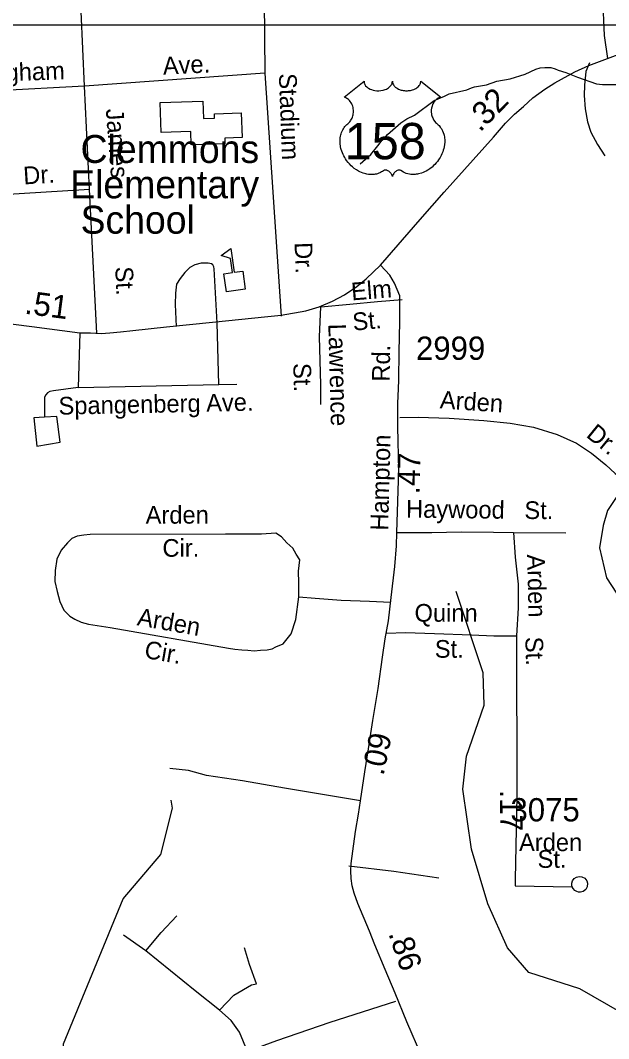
# Model space of a CAD drawing. Extents: x 1547597 to 1699558, y 810033 to 920809.
# Drawn here: x 1592009 to 1595166, y 825864 to 831332 of the extents above; entities that cross this region are included whole.
import ezdxf

# ---------------------------------------------------------------- set-up
doc = ezdxf.new("R2010")
doc.units = 0
for name, color, linetype in [('Exist Cultural Educational Facility Elementary CELL', 7, 'Continuous'), ('Exist Cultural Educational Facility Elementary Label', 7, 'Continuous'), ('Exist Cultural Warehouse Building Footprint', 7, 'Continuous'), ('Exist Hydrographic Creek Single Shore', 7, 'Continuous'), ('Exist Hydrographic Misc Water Feature', 7, 'Continuous'), ('Exist Road Non-System Type 51', 7, 'Continuous'), ('Exist Road Non-System Type 51 Label', 7, 'Continuous'), ('Exist Road Primary US Attributed', 7, 'Continuous'), ('Exist Road Primary US Mileage Hundredths English Label', 7, 'Continuous'), ('Exist Road Primary US Shield CELL', 7, 'Continuous'), ('Exist Road Primary US Shield Number Label', 7, 'Continuous'), ('Exist Road Primary US UnDivided 4 Lane Attributed', 7, 'Continuous'), ('Exist Road Secondary Mileage Hundredths English Label', 7, 'Continuous'), ('Exist Road Secondary Type 51 Attributed', 7, 'Continuous'), ('Exist Road Secondary Type 51 Label', 7, 'Continuous'), ('Exist Road Secondary Type 51 Number Label', 7, 'Continuous'), ('Map Preparation Inset Cut Line', 7, 'Continuous')]:
    doc.layers.add(name, color=color, linetype=linetype)

msp = doc.modelspace()

# ---------------------------------------------------------------- linework, layer by layer
at = {"layer": 'Exist Cultural Educational Facility Elementary CELL'}
msp.add_lwpolyline([(1593115.8, 829874.4), (1593101.9, 829971.3), (1593147.5, 829977.8), (1593136.8, 830052.2), (1593086.8, 830069.5), (1593138.8, 830106.4), (1593157, 829979.2), (1593202.5, 829985.7), (1593216.4, 829888.8)], close=True, dxfattribs=at)
at = {"layer": 'Exist Cultural Warehouse Building Footprint'}
msp.add_lwpolyline([(1592758.6, 830890.6), (1592988.7, 830898.5), (1592991.9, 830804.6), (1593051.5, 830806.7), (1593050.6, 830830.3), (1593194.9, 830835.3), (1593199.5, 830702.8), (1593106.1, 830699.5), (1593107.1, 830669.2), (1592925.9, 830662.9), (1592923.4, 830734.8), (1592764.2, 830729.3)], close=True, dxfattribs=at)
at = {"layer": 'Exist Hydrographic Creek Single Shore'}
msp.add_lwpolyline([(1599148.6, 827468.1), (1599130.7, 827383.1), (1598893.6, 827085.9), (1598450.6, 827019.4), (1598373, 826911), (1597968.6, 826558.9), (1597775.8, 826410), (1597490.3, 826184.3), (1597347.3, 826111.7), (1596877.3, 825951.8), (1596099.6, 825773.7), (1595674.6, 825788.9), (1595550.7, 825820.9), (1595012.6, 826130.5), (1594738.6, 826218.2), (1594623.6, 826351.8), (1594518.6, 826587), (1594430.6, 826880.9), (1594384.6, 827203.6), (1594403.6, 827380.4), (1594498.6, 827654.3), (1594492.6, 827828.4), (1594348.6, 828264.6)], dxfattribs=at)
at = {"layer": 'Exist Hydrographic Misc Water Feature'}
for points in [[(1593833, 830560.7), (1593889.7, 830611.9), (1593928.3, 830657.3), (1593950.7, 830689), (1593964.9, 830700.8), (1593979.1, 830718.6), (1594051.9, 830781.6), (1594084.2, 830803.1), (1594124.4, 830822.5), (1594229.4, 830901.1), (1594285.7, 830924.3), (1594309.9, 830937.9), (1594406.2, 830958.6), (1594430.3, 830970.2), (1594446.3, 830974), (1594510.4, 830985.2), (1594566.6, 831004.3), (1594638.8, 831017.3), (1594719.1, 831042.2), (1594775.5, 831069.4), (1594799.5, 831077.1), (1594823.5, 831078.8), (1594855.5, 831078.3), (1594879.4, 831072), (1594895.3, 831063.7), (1594937, 831051.2), (1594998.7, 831026.3), (1595102.2, 830990.9), (1595134.1, 830986.4), (1595206.1, 830987.5)], [(1588265.6, 824215.6), (1588439.6, 824172.6), (1588686.5, 823960.8), (1588851.6, 823855.7), (1588974.5, 823722), (1589236.6, 823335.8), (1589474.6, 823114.3), (1589822.6, 822976), (1590073.6, 823007), (1590283.6, 823094.6), (1590426.6, 823200.1), (1590631.6, 823540.6), (1590813.5, 824035.9), (1590899.6, 824201.6), (1591102.6, 824417.4), (1591413.6, 824562.2), (1591808.6, 824774), (1592129.6, 825086), (1592206.6, 825242), (1592240.6, 825835.5), (1592560.6, 826613.5), (1592763.6, 826852.3), (1592825.6, 827100.6), (1592817.6, 827143.4)]]:
    msp.add_lwpolyline(points, dxfattribs=at)
at = {"layer": 'Exist Road Non-System Type 51'}
for p, q in [((1593317.5, 831440.6), (1593320.6, 831047.3)), ((1592354.1, 830977.7), (1592335.6, 831379.2)), ((1593320.6, 831047.3), (1592354.1, 830977.7)), ((1593320.6, 831047.3), (1593408.5, 829743.9)), ((1592354.1, 830977.7), (1591846.5, 830952)), ((1592380.8, 830422.8), (1592354.1, 830977.7)), ((1592380.8, 830422.8), (1591708.3, 830381.7)), ((1592419.4, 829652), (1592380.8, 830422.8)), ((1593074.3, 829375.5), (1593065, 829707.8)), ((1592327.9, 829654.5), (1592319.8, 829360.3)), ((1592319.8, 829360.3), (1593074.3, 829375.5)), ((1593074.3, 829375.5), (1593170.4, 829378.1)), ((1594656.2, 828582.1), (1594936, 828579.1))]:
    msp.add_line(p, q, dxfattribs=at)
for points in [[(1595064, 831104.1), (1595043.4, 831057.1), (1595036.3, 830983.2), (1595034.6, 830927.6), (1595040.7, 830857.3), (1595053.9, 830786.8), (1595071, 830730.8), (1595106.1, 830664.4), (1595145.3, 830604)], [(1593065, 829707.8), (1593049.3, 829998.1), (1593047.5, 830008.2), (1593041.5, 830018.3), (1593035.6, 830024.4), (1593017.7, 830028.6), (1592979.7, 830027.2), (1592945.5, 830019.6), (1592919.4, 830004), (1592891, 829978.5), (1592866.5, 829944.8), (1592847.9, 829915), (1592841.3, 829867.1), (1592840.5, 829805), (1592844.7, 829686.9)], [(1593621.6, 829268.2), (1593620.9, 829376.2), (1593614.3, 829632.1), (1593622.4, 829794)], [(1593622.4, 829794), (1593776.6, 829807.9), (1593926.5, 829822.1), (1594058.4, 829832.4)], [(1592319.8, 829360.3), (1592187.4, 829342.4), (1592167.3, 829338.6), (1592155.3, 829330.8), (1592145.1, 829320.8), (1592138.8, 829309), (1592138.7, 829293), (1592139.3, 829200.9)], [(1592139.3, 829200.9), (1592081.2, 829197.9), (1592097.1, 829045.5), (1592223.4, 829065.7), (1592205.4, 829204), (1592139.3, 829200.9)], [(1594046.2, 829198.9), (1594144.1, 829201.5), (1594309.9, 829195.6), (1594497.5, 829183.2), (1594637.1, 829169.3), (1594762.7, 829147.8), (1594890, 829108.2), (1594993.3, 829060.8), (1595074.5, 829007.8), (1595151.6, 828945), (1595200.9, 828898.3), (1595262.2, 828853.5)], [(1595262.2, 828853.5), (1595160.4, 828700.1), (1595136.4, 828618.8), (1595118.3, 828498.4), (1595154.4, 828338.8), (1595235.7, 828215.4), (1595298.8, 828170.2), (1595377, 828155.2), (1595443.2, 828158.2), (1595503.4, 828158.2), (1595533.5, 828143.1), (1595545.5, 828110), (1595560.5, 828031.7), (1595563.6, 827995.6), (1595575.6, 827971.5), (1595759.1, 827757.8)], [(1593504.5, 828236.5), (1593503.7, 828311.2), (1593501.7, 828373.7), (1593508.6, 828434.7), (1593490.2, 828465.2), (1593472.1, 828497.4), (1593439.8, 828526.5), (1593411.3, 828559.1), (1593381.1, 828577.2), (1593303.5, 828572.8), (1593240.6, 828572.5), (1593110.5, 828572.5), (1592384.3, 828571), (1592350.2, 828567.5), (1592314.1, 828562), (1592285.8, 828548.4), (1592261.5, 828526.7), (1592228.9, 828487.1), (1592204.3, 828437.6), (1592195.3, 828377.5), (1592194.5, 828317.5), (1592205.8, 828265.5), (1592220.9, 828211.1), (1592242.2, 828164.9), (1592273.8, 828132.4), (1592301.7, 828116), (1592335.3, 828099.5), (1592375.3, 828088.9), (1592491.1, 828071.2), (1593125.8, 827959.9), (1593159.7, 827955.4), (1593197.6, 827951), (1593230.5, 827949.3), (1593263.6, 827945.9), (1593297.6, 827949.4), (1593333.5, 827950.6), (1593360.6, 827956.8), (1593379.7, 827968.1), (1593419, 827984), (1593462.9, 828036.5), (1593487, 828115.1), (1593504.5, 828236.5)], [(1594030.5, 828582.1), (1594217, 828582.1), (1594374.2, 828585.8), (1594547.9, 828583.6), (1594656.2, 828582.1)], [(1594656.2, 828582.1), (1594665.2, 828449.8), (1594680.3, 828303.7), (1594680.3, 828177.3), (1594671.3, 828026.7)], [(1593504.5, 828236.5), (1593591.4, 828228.3), (1593730.3, 828218.3), (1593883, 828212.2), (1593996.3, 828206.7)], [(1593973.4, 828041.8), (1594075.7, 828044.8), (1594232, 828039), (1594430.6, 828032.8), (1594551, 828026.7), (1594671.3, 828026.7)], [(1594671.3, 828026.7), (1594674.4, 827166.2), (1594665.4, 826719.5), (1594665.4, 826683.4), (1594971.6, 826678.6)], [(1593835.3, 827140.8), (1593426.4, 827207.7), (1593201, 827247.9), (1593008, 827276.6), (1592912.4, 827303.3), (1592810.8, 827315)], [(1593771.8, 826790.6), (1594014.3, 826762.8), (1594254.6, 826727.2)], [(1594971.6, 826678.6), (1594969.2, 826687.8), (1594969, 826698.6), (1594972.9, 826710.4), (1594982.3, 826723.4), (1594994.7, 826731.3), (1595008.4, 826734.7), (1595023.3, 826733.2), (1595038.8, 826724.6), (1595048.9, 826711.4), (1595053, 826697.7), (1595051.5, 826679.4), (1595043.6, 826664.9), (1595029.6, 826654.4), (1595015.5, 826650.7), (1595005.5, 826650.5), (1594995.1, 826653.7), (1594984.8, 826659.7), (1594975.8, 826670.3), (1594971.6, 826678.6)], [(1592683.2, 826335.3), (1592765, 826433.6), (1592849.6, 826523.7)], [(1592683.2, 826335.3), (1592563.1, 826420)], [(1593277.3, 826157.9), (1593239.1, 826261.7), (1593211.8, 826351.8)], [(1593078.1, 826015.8), (1592947.9, 826119.5), (1592683.2, 826335.3)], [(1593078.1, 826015.8), (1593154.5, 826097.8), (1593250, 826152.4), (1593277.3, 826157.9)], [(1594022.3, 826062.3), (1593670.3, 825950.3), (1593383.8, 825851.9), (1593228.2, 825794.6)], [(1593228.2, 825794.6), (1593184.5, 825898.4), (1593140.9, 825961.2), (1593078.1, 826015.8)]]:
    msp.add_lwpolyline(points, dxfattribs=at)
at = {"layer": 'Exist Road Primary US Attributed'}
for points in [[(1593336.8, 829740.6), (1593408.1, 829747.9), (1593542.1, 829771.2), (1593612.7, 829792.7), (1593684.7, 829823.5), (1593748.1, 829857), (1593815.1, 829901.8), (1593865.8, 829943.7), (1593942.9, 830016.6)], [(1591332.3, 829566.7), (1591424.7, 829588.7), (1591495.4, 829604.7), (1591841.1, 829697.2), (1591888.3, 829702.3), (1591972.9, 829701), (1592070.7, 829688.4), (1592327.9, 829654.5), (1592386, 829653.6), (1592441.9, 829650.8), (1592488.5, 829654.2), (1592547, 829659.6), (1592612.3, 829666.4), (1592794.2, 829685.2), (1593040.9, 829710.1), (1593336.8, 829740.6)]]:
    msp.add_lwpolyline(points, dxfattribs=at)
at = {"layer": 'Exist Road Primary US Shield CELL'}
msp.add_lwpolyline([(1593853.7, 831004.5), (1593853.9, 831000.1), (1593855, 830994.9), (1593855.8, 830992.2), (1593858.3, 830987), (1593862.3, 830980.9), (1593867.9, 830975), (1593874.3, 830969.8), (1593878.5, 830967), (1593885.8, 830963.1), (1593894, 830959.7), (1593903.2, 830957), (1593912.5, 830955.1), (1593922.7, 830954), (1593932.8, 830953.8), (1593943.8, 830954.6), (1593955.8, 830957), (1593961.4, 830958.4), (1593967.6, 830960.5), (1593973.4, 830962.9), (1593979.7, 830966.3), (1593984.8, 830969.6), (1593988.8, 830972.5), (1593994.5, 830977.9), (1593998.9, 830983.5), (1594000.8, 830986.6), (1594002.5, 830989.6), (1594004.7, 830996), (1594005.3, 830998.8), (1594005.8, 831004.7), (1594006.1, 830999.8), (1594006.6, 830996.7), (1594007.4, 830993.7), (1594008.7, 830990.5), (1594011, 830986), (1594013.5, 830982.2), (1594018.2, 830976.6), (1594021.2, 830973.8), (1594023.9, 830971.6), (1594031.1, 830966.7), (1594039.5, 830962.4), (1594043.7, 830960.6), (1594047.9, 830959.1), (1594053.3, 830957.5), (1594058.9, 830956.1), (1594064.4, 830955.2), (1594070.1, 830954.4), (1594075.9, 830953.9), (1594080.6, 830953.8), (1594086.3, 830953.9), (1594091.7, 830954.2), (1594097.1, 830954.8), (1594103.2, 830955.8), (1594108, 830956.9), (1594114.4, 830958.6), (1594120.2, 830960.7), (1594125.3, 830962.9), (1594131.9, 830966.3), (1594137.2, 830969.6), (1594141.1, 830972.8), (1594145.7, 830977), (1594150.1, 830982.1), (1594152.7, 830985.8), (1594154.5, 830989.7), (1594156.2, 830993.7), (1594157.2, 830998), (1594157.7, 831001.7), (1594157.8, 831004.8), (1594264.1, 830920.2), (1594261.6, 830919.2), (1594255.8, 830916.4), (1594251.3, 830913.7), (1594244, 830908.5), (1594240.8, 830905.7), (1594237.7, 830902.8), (1594234.8, 830899.6), (1594232.2, 830896.7), (1594229.2, 830892.4), (1594226.4, 830888.1), (1594223.7, 830883.4), (1594221.7, 830879.3), (1594218.5, 830870.8), (1594216.9, 830865.4), (1594215.9, 830860.8), (1594214.6, 830851.3), (1594214.3, 830846.8), (1594214.3, 830842.3), (1594214.6, 830837.6), (1594215, 830833.1), (1594215.8, 830828.4), (1594216.6, 830824.3), (1594217.9, 830819.2), (1594219.8, 830813.3), (1594222.1, 830807.6), (1594227, 830798.3), (1594233.2, 830788.9), (1594237.7, 830783.6), (1594242.1, 830779.1), (1594248.6, 830773.6), (1594252.2, 830770.4), (1594256.3, 830766.4), (1594262.9, 830758.6), (1594265.6, 830755), (1594268.3, 830750.9), (1594270.8, 830746.7), (1594273.4, 830742.2), (1594275.4, 830738.2), (1594279.1, 830729.1), (1594281.8, 830720.3), (1594283.1, 830715.6), (1594285.1, 830705.2), (1594285.8, 830700), (1594286.6, 830689.9), (1594286.7, 830677.6), (1594285.7, 830665.9), (1594283.5, 830652.3), (1594281.7, 830644.1), (1594278.9, 830634.6), (1594276.2, 830626.4), (1594271.3, 830614.3), (1594267, 830605.5), (1594261.5, 830595.2), (1594257.6, 830588.9), (1594253.2, 830582.3), (1594247.6, 830574.6), (1594241.1, 830566.5), (1594233.2, 830557.9), (1594226.9, 830551.5), (1594218.6, 830544.1), (1594213.6, 830540), (1594206.4, 830534.6), (1594196.6, 830528), (1594187, 830522.4), (1594178.7, 830518.2), (1594171.5, 830515.1), (1594162, 830511.5), (1594146.4, 830507.2), (1594140.6, 830506), (1594133.9, 830505), (1594127.5, 830504.4), (1594121.4, 830504), (1594113.1, 830504), (1594104.9, 830504.6), (1594097.1, 830505.7), (1594089, 830507.4), (1594080.5, 830509.9), (1594072.8, 830513), (1594065, 830516.8), (1594051.9, 830525.1), (1594048.1, 830527.1), (1594046, 830527.7), (1594040.9, 830527.9), (1594036.1, 830526.9), (1594031.2, 830525), (1594028.3, 830523.4), (1594024.3, 830520.8), (1594021.3, 830518.4), (1594017.7, 830515), (1594015.2, 830512.1), (1594013.3, 830509.8), (1594009.5, 830504), (1594008.2, 830501.2), (1594006.9, 830497.6), (1594005.6, 830492.4), (1594004, 830499), (1594002, 830503.4), (1593999.8, 830507.2), (1593997.4, 830510.5), (1593993.7, 830514.8), (1593990.4, 830518), (1593986.4, 830521.3), (1593982.1, 830523.8), (1593978.7, 830525.6), (1593975.5, 830526.8), (1593971.7, 830527.7), (1593968.6, 830528), (1593966, 830527.9), (1593962.4, 830527.1), (1593957.6, 830523.6), (1593953.1, 830520.5), (1593948.1, 830517.4), (1593942.2, 830514.3), (1593937.9, 830512.3), (1593932.8, 830510.3), (1593926.7, 830508.3), (1593920.2, 830506.6), (1593913.5, 830505.2), (1593907.6, 830504.3), (1593901.2, 830503.7), (1593895.5, 830503.5), (1593889.6, 830503.6), (1593884, 830504), (1593877.5, 830504.6), (1593869.5, 830505.8), (1593862.8, 830507.3), (1593855.8, 830509.2), (1593848.6, 830511.5), (1593840.9, 830514.4), (1593831.2, 830518.6), (1593824.5, 830522.1), (1593813.9, 830528.2), (1593801.4, 830536.8), (1593792.1, 830544.4), (1593785.2, 830550.6), (1593775.1, 830560.9), (1593769.2, 830567.6), (1593759.8, 830579.7), (1593753.9, 830588.4), (1593750, 830594.8), (1593744.4, 830605.1), (1593741.3, 830611.6), (1593737.2, 830621), (1593734.1, 830629.6), (1593731.4, 830637.7), (1593730, 830643), (1593728, 830652.1), (1593726.8, 830658.5), (1593725.6, 830667.4), (1593724.9, 830676.7), (1593724.8, 830685.3), (1593725, 830692.5), (1593725.8, 830700.9), (1593727.3, 830709.7), (1593729, 830717.3), (1593730.5, 830722.8), (1593732.8, 830729.4), (1593735.7, 830736.8), (1593739.3, 830743.8), (1593742.6, 830749.7), (1593746.8, 830755.9), (1593751, 830761.3), (1593756.4, 830767.2), (1593762, 830772.6), (1593767.2, 830776.8), (1593773.4, 830782.8), (1593776.6, 830786.5), (1593780.4, 830791.5), (1593783.5, 830796.2), (1593786, 830800.5), (1593789.2, 830806.7), (1593791.1, 830811.3), (1593793.6, 830818.5), (1593794.8, 830823.5), (1593796.1, 830830), (1593796.9, 830836.1), (1593797.2, 830843.7), (1593797, 830849.9), (1593796.2, 830857.3), (1593794.8, 830864.3), (1593793.1, 830870.5), (1593790.5, 830877.5), (1593788.1, 830882.7), (1593784, 830889.6), (1593779.5, 830896.1), (1593774.8, 830901.4), (1593770.1, 830906.1), (1593765.6, 830909.6), (1593761.3, 830912.7), (1593755.9, 830915.9), (1593750.7, 830918.5), (1593747.4, 830919.8)], close=True, dxfattribs=at)
at = {"layer": 'Exist Road Primary US UnDivided 4 Lane Attributed'}
for points in [[(1595160.7, 831126.3), (1595280.8, 831172.1)], [(1593942.9, 830016.6), (1594154.8, 830263.2), (1594283.9, 830409.6), (1594548.1, 830703.9), (1594613.8, 830779), (1594661.3, 830827.5), (1594708.9, 830869.8), (1594760, 830914.9), (1594824.8, 830961.7), (1594877.7, 830995.9), (1594985.5, 831055.4), (1595060.2, 831089), (1595160.7, 831126.3)]]:
    msp.add_lwpolyline(points, dxfattribs=at)
at = {"layer": 'Exist Road Secondary Type 51 Attributed'}
for points in [[(1595133.8, 831456.9), (1595143.3, 831250.4), (1595160.7, 831126.3)], [(1594163, 825768.2), (1594083.8, 825954), (1594021.4, 826107.8), (1593967.6, 826234), (1593912.1, 826367), (1593882.9, 826440.5), (1593820.3, 826588.5), (1593801.2, 826644.4), (1593790.6, 826683.6), (1593785.1, 826723.8), (1593783.6, 826764.5), (1593784.6, 826804.8), (1593792.9, 826870.4), (1593808, 826976.5), (1593823.5, 827068.3), (1593835.3, 827140.8), (1593858.1, 827296.1), (1593878, 827420.5), (1593901, 827572.3), (1593929.4, 827743.3), (1593952.8, 827912.8), (1593967.9, 828010.3), (1593984.7, 828106.9), (1593999.3, 828233.2), (1594018.1, 828399), (1594027.2, 828509.5), (1594030.5, 828582.1), (1594040.5, 828917.1), (1594034.8, 829148.7), (1594035.3, 829276), (1594038, 829352.1), (1594040.9, 829400.7), (1594042.9, 829550.8), (1594045.6, 829713.2), (1594045, 829853.1), (1594017.8, 829921.3), (1593992.3, 829963.8), (1593942.9, 830016.6)]]:
    msp.add_lwpolyline(points, dxfattribs=at)
at = {"layer": 'Map Preparation Inset Cut Line'}
for points in [[(1633724, 874749.3), (1571208, 874749.3), (1571208, 831307.2), (1633724, 831307.2)], [(1575502.6, 831307.2), (1641328.6, 831307.2), (1641328.6, 811336.3), (1575502.6, 811336.3)]]:
    msp.add_lwpolyline(points, close=True, dxfattribs=at)

# ---------------------------------------------------------------- texts
at = {"layer": 'Exist Cultural Educational Facility Elementary Label'}
for s, p in [(' Clemmons ', (1592276.5, 830566)), ('Elementary', (1592276.5, 830376)), (' School', (1592276.5, 830186))]:
    msp.add_text(s, height=150, dxfattribs=at).set_placement(p)
at = {"layer": 'Exist Road Non-System Type 51 Label'}
for s, rotation, p in [('Bingham', 2.0156, (1591747.9, 830997.8)), ('Ave.', 2.8823, (1592775.8, 831039.6)), ('Stadium', 272.1489, (1593396.5, 831045.8)), ('James', 274.4302, (1592467.5, 830854.9)), ('Dr.', 3.4966, (1592027.3, 830450.5)), ('Dr.', 272.1489, (1593480.6, 830138.7)), ('St.', 272.4164, (1592518.3, 830008.1)), ('Elm', 4.4794, (1593788.1, 829827.6)), ('St.', 5.3977, (1593796, 829664.9)), ('Lawrence', 271.4807, (1593661.8, 829701.6)), ('St.', 271.4807, (1593473.7, 829490.5)), ('Spangenberg', 1.1541, (1592214.8, 829214)), ('Ave.', 1.5488, (1593007.4, 829229.5)), ('Arden', 356.2158, (1594258.6, 829248.3)), ('Dr.', 320.8604, (1595040.9, 829098.5)), ('Haywood', 359.2997, (1594078.7, 828661.8)), ('Arden', 0.1183, (1592681.6, 828628.6)), ('St.', 359.7078, (1594714.2, 828654.1)), ('Cir.', 0.1183, (1592771.7, 828451)), ('Arden', 271.3238, (1594728.9, 828463.3)), ('Arden', 350.0539, (1592631.8, 828084)), ('Quinn', 359.8876, (1594124.7, 828102.6)), ('Cir.', 350.0539, (1592670.2, 827908.8)), ('St.', 359.8876, (1594233.5, 827908.9)), ('St.', 271.8251, (1594719, 828020.2))]:
    msp.add_text(s, height=95, rotation=rotation, dxfattribs=at).set_placement(p)
at = {"layer": 'Exist Road Primary US Mileage Hundredths English Label'}
for s, rotation, p in [('.32', 45.5405, (1594475.6, 830727.4)), ('.51', 352.5109, (1592027.9, 829757))]:
    msp.add_text(s, height=125, rotation=rotation, dxfattribs=at).set_placement(p)
at = {"layer": 'Exist Road Primary US Shield Number Label'}
msp.add_text('158', height=195, dxfattribs=at).set_placement((1593749.8, 830585.7))
at = {"layer": 'Exist Road Secondary Mileage Hundredths English Label'}
for s, rotation, p in [('.47', 88.5383, (1594150.9, 828785.4)), ('.09', 78.3042, (1593958, 827272.2)), ('.17', 270.7486, (1594582.6, 827199.1)), ('.86', 288.7688, (1593983.1, 826428.3))]:
    msp.add_text(s, height=120, rotation=rotation, dxfattribs=at).set_placement(p)
at = {"layer": 'Exist Road Secondary Type 51 Label'}
for s, rotation, p in [('Rd.', 89.2195, (1593991.5, 829391.3)), ('Hampton', 88.5383, (1593982.9, 828590.9))]:
    msp.add_text(s, height=95, rotation=rotation, dxfattribs=at).set_placement(p)
for s, p in [('Arden', (1594685.6, 826870.5)), ('St.', (1594784.9, 826780.8))]:
    msp.add_text(s, height=95, dxfattribs=at).set_placement(p)
at = {"layer": 'Exist Road Secondary Type 51 Number Label'}
for s, p in [('2999', (1594132.5, 829508.7)), ('3075', (1594639.6, 827030.1))]:
    msp.add_text(s, height=125, dxfattribs=at).set_placement(p)

doc.saveas('drawing.dxf')
